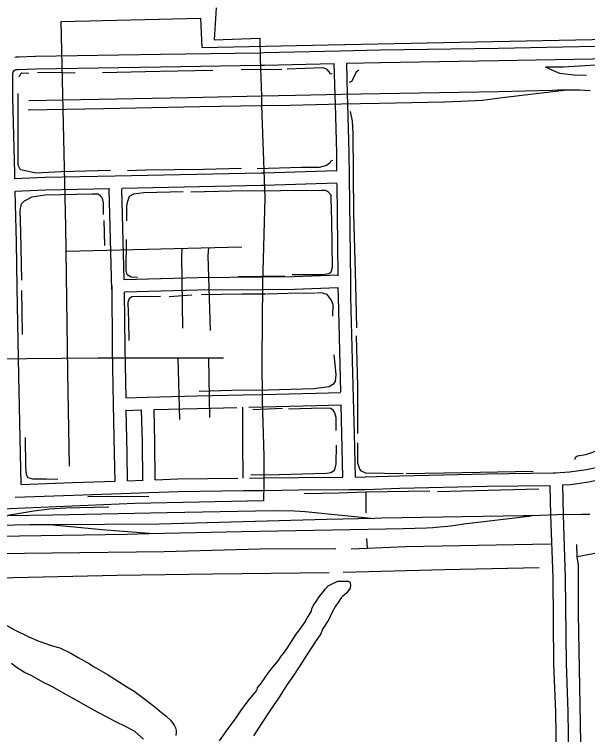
# Model space of a CAD drawing. Extents: x 3297753 to 3335611, y 652252 to 677623.
# Drawn here: x 3303402 to 3304777, y 663214 to 664941 of the extents above; entities that cross this region are included whole.
import ezdxf

# ---------------------------------------------------------------- set-up
doc = ezdxf.new("R2010")
doc.units = 0
for name, color, linetype in [('V-RAIL-TRAK', 7, 'Continuous'), ('V-ROAD-CNTR', 7, 'Continuous'), ('V-SITE-OTLN', 7, 'Continuous'), ('V-SITE-VEGE', 7, 'Continuous'), ('V-TOPO-SHOR', 7, 'Continuous'), ('V-UTIL-LINE', 7, 'Continuous')]:
    doc.layers.add(name, color=color, linetype=linetype)

msp = doc.modelspace()

# ---------------------------------------------------------------- linework, layer by layer
at = {"layer": 'V-RAIL-TRAK'}
for points in [[(3304782.8, 664757.3), (3304770, 664758.1), (3304757.2, 664758.7), (3304744.4, 664759.1), (3304731.6, 664759.2), (3304720.9, 664759.1), (3304705.9, 664758.8), (3304693.1, 664758.2), (3304563.1, 664754.9), (3304279.2, 664750.5), (3304186.4, 664748.5), (3304076.5, 664746), (3303994.4, 664744.4)], [(3303995.1, 664722.2), (3304063.5, 664723.5), (3304187, 664726.2), (3304277, 664728.1), (3304434.1, 664730.8), (3304473.5, 664732.6), (3304524.5, 664735.3), (3304573.2, 664741.8), (3304720.9, 664759.1)], [(3303994.4, 664744.4), (3303818.9, 664741), (3303560.5, 664736.1), (3303436.8, 664733.6)], [(3303435.4, 664712), (3303616.4, 664714.8), (3303846.9, 664719.6), (3303995.1, 664722.2)], [(3303628.6, 663759.1), (3303524.9, 663756.8), (3303486.3, 663755), (3303448.4, 663750.1), (3303386.6, 663739.5)], [(3303079.4, 663732.7), (3303191.6, 663736.6), (3303386.6, 663739.5), (3303494, 663741.1), (3303768.7, 663747), (3304022.4, 663751.1), (3304075, 663750.7), (3304099.8, 663749.4), (3304265.5, 663732.5)], [(3304782.6, 663741.7), (3304772.4, 663741.6), (3304762.1, 663741.8), (3304703.4, 663740.9), (3304642.2, 663738.9), (3304622.9, 663738.4), (3304282.5, 663732.9), (3304265.5, 663732.5), (3304151.8, 663729.6), (3303750.3, 663719), (3303486.5, 663717.1)], [(3303079, 663683.7), (3303217.5, 663687), (3303414, 663690.7), (3303672.4, 663694.9), (3303725, 663696), (3303947, 663700.8), (3304207.7, 663705.7), (3304334.5, 663708.2), (3304390.2, 663710.2), (3304406, 663710.9), (3304421.7, 663711.9), (3304441.1, 663714.1), (3304460.5, 663716.5), (3304479.9, 663719.3), (3304642.2, 663738.9)], [(3303486.5, 663717.1), (3303439.3, 663716.7), (3303079.6, 663708.7)], [(3303725, 663696), (3303612.7, 663705.3), (3303486.5, 663717.1)]]:
    msp.add_lwpolyline(points, dxfattribs=at)
at = {"layer": 'V-ROAD-CNTR'}
for points in [[(3303403.4, 664838.5), (3303406.4, 664838.8), (3303410.1, 664838.9), (3303412.2, 664838.7), (3303452.4, 664840.5), (3303752.3, 664845), (3303991.2, 664848.9), (3304001, 664849.1), (3304183.5, 664853.4), (3304279.8, 664855.7), (3304562.6, 664860.1), (3304834.4, 664865.1), (3304997.9, 664869.9)], [(3304199.8, 664823.8), (3304280.4, 664825.7), (3304563.1, 664830.1), (3304835.1, 664835.2), (3304998.5, 664839.9)], [(3303406.4, 664808.7), (3303408.1, 664808.8), (3303409, 664808.9), (3303411.6, 664808.6), (3303453.2, 664810.5), (3303752.8, 664815), (3303991.7, 664818.9), (3304001.6, 664819.1), (3304169.3, 664823.1)], [(3304175.7, 664565.2), (3304175.2, 664608.1), (3304172, 664725.8), (3304171.4, 664748.1), (3304169.3, 664823.1)], [(3304219.9, 663831.7), (3304217.8, 663935.7), (3304215.6, 664020.4), (3304209.3, 664264), (3304208.8, 664301.1), (3304205.9, 664551.4), (3304205.2, 664608.7), (3304202, 664726.6), (3304201.4, 664748.9), (3304199.3, 664823.8)], [(3303403.2, 664545.7), (3303402.8, 664559.2), (3303398.4, 664742), (3303398.5, 664797.3), (3303398.5, 664799), (3303398.5, 664800), (3303398.7, 664800.9), (3303398.9, 664801.8), (3303399.3, 664802.7), (3303399.7, 664803.5), (3303400, 664804), (3303401.6, 664806), (3303402, 664806.4), (3303402.8, 664807), (3303403.6, 664807.5), (3303404.4, 664807.9), (3303405.3, 664808.3), (3303406.2, 664808.6), (3303407.8, 664808.9)], [(3304175.7, 664565.8), (3304000.4, 664560.3), (3303994.9, 664560.2), (3303643.9, 664552.8), (3303475.5, 664549.4), (3303402.1, 664546.3)], [(3304176.1, 664535.8), (3304001.4, 664530.3), (3303995.7, 664530.2), (3303659.7, 664523.1)], [(3304178.7, 664313.6), (3304176.1, 664534.8)], [(3303630.6, 664522.5), (3303476.4, 664519.4), (3303403.4, 664516.3)], [(3303635.8, 664281.3), (3303629.6, 664522.1)], [(3304178.7, 664315.4), (3304073.2, 664311.2), (3303997.1, 664310.6), (3303841.3, 664309.5), (3303665.3, 664304.7), (3303659.6, 664522.8)], [(3303418, 663813.9), (3303412.5, 664074.4), (3303408.9, 664284.9), (3303407.1, 664394.6), (3303403.9, 664516.5)], [(3304716.6, 663812.8), (3304736.2, 663814.1), (3304779.9, 663819.9), (3304816, 663828.2), (3304846.9, 663838.2), (3304870.2, 663849.3), (3304900.8, 663868.9), (3304927.5, 663889.5), (3304946.8, 663909), (3304970.5, 663933.8), (3304989.3, 663958.7), (3305009.4, 663994.7), (3305026, 664038.4), (3305034.7, 664071.6), (3305041.6, 664111), (3305043.7, 664149.6), (3305042.6, 664201.2), (3305040.1, 664336.5), (3305039.9, 664469.5), (3305039.3, 664500)], [(3303635.6, 664289.2), (3303636.7, 664140.1), (3303639.3, 664005.7), (3303641.6, 663887.8), (3303642.8, 663821.8)], [(3304179, 664285.3), (3304073.9, 664281.2), (3303997.3, 664280.6), (3303841.8, 664279.5), (3303665.9, 664274.7)], [(3304185.2, 664035.6), (3304179.3, 664263.4), (3304179, 664285.7)], [(3303665.7, 664275), (3303666.7, 664140.5), (3303669, 664021.9)], [(3303669, 664021.4), (3303721.6, 664022.9), (3303839.4, 664026.2), (3303949.7, 664028.8), (3303996.2, 664029.9), (3304125.7, 664032.9), (3304185.2, 664034.6)], [(3303964.3, 663999.1), (3303996.9, 663999.9), (3304126.5, 664002.9), (3304186, 664004.6)], [(3304189.9, 663831.5), (3304187.8, 663935), (3304186, 664004.3)], [(3303669.6, 663992.4), (3303671.6, 663888.3), (3303672.7, 663822.8)], [(3303669.6, 663991.4), (3303707.3, 663992.4)], [(3303709.8, 663824.1), (3303709.2, 663915), (3303707.3, 663992.4)], [(3303739.8, 663825.2), (3303739.1, 663915.4), (3303737.3, 663993.3)], [(3303737.4, 663993.3), (3303840.2, 663996.2), (3303935.6, 663998.4)], [(3303951.2, 663829.1), (3303949.9, 663914.2), (3303950, 663998.8)], [(3304243.5, 663831.9), (3304325.8, 663834.9), (3304534.9, 663839.5), (3304694.7, 663841.4), (3304700.3, 663841.7), (3304733.2, 663843.9), (3304774.5, 663849.5), (3304808, 663857.2)], [(3303739.9, 663825.2), (3303794.2, 663827.1), (3303937.7, 663828.9)], [(3303966.4, 663829.2), (3304000.5, 663829.7), (3304084, 663830.7), (3304189.9, 663831.5)], [(3304220.3, 663831.7), (3304244, 663831.9)], [(3303418, 663813.9), (3303541.8, 663818.3), (3303643.4, 663821.8)], [(3303673.4, 663822.9), (3303710.7, 663824.2)], [(3304716.6, 663812.2), (3304718.4, 663741.4), (3304723.4, 663590.4), (3304725.6, 663384.6), (3304729.6, 663268.6), (3304733.8, 663002.4), (3304736.4, 662854.5), (3304733.3, 662825.3), (3304726.7, 662800.6), (3304716.6, 662777.5), (3304691.8, 662739.3), (3304585.6, 662606.5), (3304457.6, 662443.9), (3304295, 662239.2), (3304141, 662042.7)], [(3304686.7, 663811.4), (3304688.4, 663740.5), (3304693.4, 663589.8), (3304695.6, 663384), (3304699.6, 663267.9), (3304703.8, 663001.9), (3304706.4, 662855.8), (3304703.7, 662830.8), (3304698.3, 662810.6), (3304690.1, 662791.8), (3304667.5, 662756.9), (3304562.1, 662625.1), (3304434, 662462.5), (3304271.5, 662257.8), (3304145.8, 662097.5)], [(3304244.6, 663801.9), (3304326.7, 663804.9), (3304535.4, 663809.5), (3304686.2, 663811.3)], [(3303403.9, 663783.4), (3303542.8, 663788.3), (3303658.5, 663792.3), (3303725.4, 663794.7), (3303794.9, 663797.1), (3303951.6, 663799.1), (3304000.9, 663799.7), (3304084.3, 663800.7), (3304205.4, 663801.6), (3304244.2, 663801.9)]]:
    msp.add_lwpolyline(points, dxfattribs=at)
at = {"layer": 'V-SITE-OTLN'}
msp.add_lwpolyline([(3303886.2, 664956.4), (3303881.2, 664879.5), (3303991.1, 664883.5), (3303991.4, 664833.9), (3303994.4, 664744.4), (3303995.1, 664722.2), (3304000.9, 664545.3), (3304002.6, 664500.6), (3303997.2, 664295.6), (3303995.8, 664113), (3303996.5, 664014.9), (3304000.2, 663881.7), (3304000.7, 663814.7), (3303999.6, 663774.8), (3303690.7, 663768.5), (3303201.9, 663747.1)], dxfattribs=at)
at = {"layer": 'V-SITE-VEGE'}
for points in [[(3304104.8, 663494.7), (3304114.4, 663510.1), (3304115.4, 663515.5), (3304119.6, 663524.3), (3304126, 663533.1), (3304133.5, 663544.1), (3304143.1, 663556.3), (3304148.4, 663564), (3304154.9, 663570.6), (3304162.4, 663575.1), (3304177.6, 663581.9), (3304202.6, 663582.2), (3304207, 663580.1), (3304208.2, 663572.5), (3304207.2, 663564.9), (3304200.8, 663556.1), (3304199.8, 663553.9), (3304189, 663545), (3304185.8, 663541.7), (3304178.4, 663530.7), (3304172, 663521.9), (3304163.5, 663506.5), (3304156.1, 663490), (3304141.2, 663466.9), (3304137, 663456), (3304124.2, 663437.2), (3304115.7, 663424), (3304101.9, 663403.1), (3304092.3, 663387.7)], [(3303893.7, 663199.5), (3303907.5, 663218.2), (3303915, 663229.2), (3303932.1, 663252.3), (3303944.9, 663271.1), (3303963, 663295.3), (3303973.7, 663308.5), (3303983.3, 663319.6), (3303985.4, 663326.2), (3303995, 663338.3), (3304012.1, 663363.6), (3304021.7, 663375.7), (3304034.5, 663391.2), (3304042, 663402.2), (3304047.3, 663408.8), (3304055.9, 663419.8), (3304061.2, 663428.6), (3304078.2, 663455), (3304088.9, 663469.4), (3304099.5, 663484.8), (3304104.8, 663494.7)], [(3303383.9, 663476), (3303402.6, 663465.3), (3303436.6, 663448.4), (3303460.8, 663437.9), (3303495.8, 663426.5), (3303511.1, 663422.4), (3303537.5, 663409.7), (3303555.1, 663399.1), (3303582.5, 663384.2), (3303593.5, 663376.8), (3303625.4, 663358.7), (3303671.6, 663329), (3303689.2, 663318.3), (3303705.7, 663306.6), (3303717.9, 663297), (3303738.8, 663281), (3303749.9, 663271.3), (3303766.4, 663258.5), (3303776.3, 663248.9), (3303785.2, 663237), (3303788.6, 663230.5), (3303789.8, 663224), (3303789.9, 663219.7), (3303788.9, 663212)], [(3303711.7, 663203.2), (3303690.7, 663221.4), (3303672, 663232), (3303642.4, 663246.8), (3303624.8, 663256.3), (3303601.7, 663268), (3303579.8, 663279.6), (3303550.1, 663296.6), (3303527, 663309.3), (3303491.9, 663329.5), (3303469.9, 663340), (3303443.5, 663354.9), (3303426, 663363.3), (3303406.2, 663376.1), (3303395.1, 663384.6)], [(3304092.3, 663387.7), (3304073.2, 663358), (3304055, 663331.6), (3304036.9, 663304.1), (3304011.4, 663266.6), (3303996.5, 663243.5), (3303975.2, 663211.6)]]:
    msp.add_lwpolyline(points, dxfattribs=at)
at = {"layer": 'V-TOPO-SHOR'}
for p, q in [((3304043.7, 664809), (3303945.9, 664807.5)), ((3303618.8, 664387), (3303617.6, 664446.7)), ((3304050.9, 664313.3), (3303939.1, 664311.7)), ((3303827.7, 664267.4), (3303773.4, 664263.9)), ((3304045.4, 663995.8), (3303974, 663993)), ((3304245, 663796.1), (3304245.3, 663745.6)), ((3304660.1, 663802.9), (3304417.3, 663796.5)), ((3303578.4, 663785.1), (3303724.3, 663786.1)), ((3304246.6, 663684.3), (3304248.3, 663660.9))]:
    msp.add_line(p, q, dxfattribs=at)
for points in [[(3304164, 664798.2), (3304160.2, 664797.4), (3304157, 664802.8), (3304152.3, 664809), (3304147.6, 664811.3), (3304141.4, 664812.8), (3304056.1, 664809.8)], [(3304909.3, 664766.3), (3304902.1, 664791.1), (3304895.8, 664803.5), (3304886.5, 664811.9), (3304870.9, 664818.8), (3304849.1, 664822.5), (3304718, 664814.6), (3304676.1, 664814.3)], [(3304774.1, 664794.1), (3304743.8, 664795.4), (3304710.4, 664799), (3304693.3, 664805.9), (3304676.1, 664814.3)], [(3303436.8, 664799.2), (3303419, 664799.8), (3303415.9, 664796.7), (3303412.8, 664790.5)], [(3303547.8, 664800), (3303488, 664801.1), (3303457.8, 664800.9)], [(3303878.4, 664806.2), (3303751.1, 664803.8), (3303613, 664800.4)], [(3304228.4, 664807.2), (3304221.4, 664801.7), (3304217.6, 664793.2), (3304210.7, 664779.9), (3304205.3, 664777.5)], [(3303632.5, 664566.2), (3303514.6, 664563), (3303453.3, 664560.2), (3303428.4, 664565.5), (3303416.8, 664568.5), (3303411.2, 664579.3), (3303411.2, 664592.5), (3303410.8, 664750.9)], [(3304223.5, 664189.4), (3304221.2, 664293.4), (3304216.1, 664463.3), (3304214.7, 664656.5), (3304213, 664684.5), (3304208.1, 664707.7)], [(3304164.8, 664590.2), (3304160.9, 664588.6), (3304158.6, 664584), (3304150.9, 664578.5), (3304133, 664573.7), (3304090.4, 664573.4), (3303984.1, 664570.3)], [(3303946.8, 664571.6), (3303856, 664568.6), (3303716.3, 664567.6), (3303673.7, 664565.7)], [(3303825.1, 664515), (3303924.4, 664518), (3304040.1, 664518.9), (3304137.8, 664519.6), (3304147.9, 664519.6), (3304154.2, 664515.8), (3304161.2, 664508.1), (3304161.3, 664499.5), (3304162.4, 664446), (3304164, 664334.3), (3304161, 664321.8), (3304156.4, 664318.7), (3304140.9, 664316.2), (3304068.7, 664316.5)], [(3303616, 664460.7), (3303615.8, 664488.6), (3303614.2, 664496.4), (3303612.6, 664501), (3303608.7, 664504.9), (3303603.2, 664509.5), (3303588.4, 664509.4), (3303475.2, 664507), (3303444.1, 664502.9), (3303425.6, 664492.7), (3303418.7, 664485.7), (3303417.1, 664479.4), (3303414.9, 664470.1), (3303416.8, 664419.7), (3303419.2, 664303.3)], [(3303671.9, 664445.6), (3303671.7, 664481.3), (3303673.9, 664492.9), (3303678.5, 664504.6), (3303688.6, 664510.9), (3303712.6, 664513.4), (3303806.5, 664516.4)], [(3303697, 664309.9), (3303682.2, 664310.6), (3303672.9, 664316), (3303670.5, 664326.8), (3303670.7, 664401.3)], [(3303421.7, 664173.7), (3303420.5, 664229.6), (3303420.1, 664279.2)], [(3303752.4, 664264.5), (3303684.1, 664263.3), (3303677.2, 664258.6), (3303674.1, 664250), (3303676, 664205), (3303676.3, 664159.2)], [(3304006.2, 664270.3), (3303948, 664269.8), (3303850.2, 664268.4)], [(3304124.1, 664272.7), (3304058.1, 664271.4), (3304008.5, 664270.3)], [(3304165.6, 664217.1), (3304167, 664245), (3304161.5, 664256.6), (3304152.1, 664269), (3304138.8, 664273.5), (3304126.4, 664272.7)], [(3304226.1, 663936.4), (3304226.1, 664048.9), (3304222.9, 664170)], [(3304167.9, 664124.7), (3304172.9, 664077.4), (3304171.4, 664060.4), (3304166, 664053.3), (3304156.8, 664047.8), (3304120.3, 664042.9), (3304010.9, 664039.8), (3303924, 664039.2), (3303844.9, 664037)], [(3304173.8, 663943.2), (3304173.6, 663974.2), (3304170.4, 663985.8), (3304166.5, 663992), (3304161, 663995.9), (3304141.6, 663996.5), (3304059.4, 663994.4)], [(3303428.1, 663926.2), (3303428.6, 663856.3), (3303430.3, 663837.7), (3303434.2, 663830.7), (3303445.1, 663827.7), (3303479.3, 663827.2), (3303506.4, 663826.6)], [(3304334.7, 663839.4), (3304244.7, 663841.1), (3304234.5, 663845.7), (3304230.6, 663850.3), (3304225.9, 663865), (3304225.5, 663913.9)], [(3304174.1, 663908.3), (3304172.8, 663863.2), (3304169.8, 663849.2), (3304167.5, 663846.1), (3304161.4, 663841.4), (3304150.5, 663839.8), (3304037.2, 663836.6), (3303968.9, 663836.2)], [(3304747.3, 663873.4), (3304748.1, 663879.6), (3304752.7, 663882.8), (3304772.9, 663885.3), (3304807.7, 663897.9)], [(3305193.3, 663911.6), (3305178.8, 663885.1), (3305164.9, 663866.3), (3305147.2, 663844.5), (3305125.7, 663819.5), (3305096.4, 663794.5), (3305055.5, 663760), (3305005.3, 663728.6), (3304961.2, 663704.2), (3304927.2, 663686.9), (3304900.1, 663676.6), (3304842, 663657.6), (3304786.2, 663647.1), (3304752.1, 663640.6)], [(3304646.6, 663844.8), (3304476.7, 663842), (3304341.7, 663839.5)], [(3304096.8, 663791.9), (3304180.6, 663794.1), (3304245, 663796.1), (3304398.6, 663798.7)], [(3303030.7, 663317.8), (3303030.4, 663470.7), (3303026.3, 663613.4), (3303026.1, 663636), (3303028.4, 663643), (3303031.5, 663644.5), (3303069.5, 663644), (3303293.8, 663647.2), (3303491.7, 663650.2), (3303761, 663652.9), (3303991.4, 663659.2), (3304173, 663660.5)], [(3304209.5, 663659.2), (3304248.3, 663660.9), (3304340.6, 663664.8), (3304688.3, 663671.2)], [(3304249.9, 662142.3), (3304313.7, 662225), (3304399.1, 662330.4), (3304472.9, 662425.6), (3304596.8, 662581.7), (3304755.2, 662776.1), (3304765.2, 662791.7), (3304769, 662801.8), (3304769.7, 662818.9), (3304764.9, 662946.1), (3304759.6, 663241.8), (3304755.4, 663504.1), (3304755.4, 663620.5), (3304752.1, 663640.6), (3304751.1, 663670.1)], [(3303109.1, 662884.5), (3303105.2, 662900), (3303104, 662950.4), (3303103.5, 663135.9), (3303097.2, 663355.5), (3303094.6, 663509.9), (3303093.5, 663551.1), (3303096.5, 663563.5), (3303107.3, 663576.8), (3303125, 663586.2), (3303156.1, 663588.8), (3303399.7, 663590.5), (3303648.8, 663596.2), (3303877.8, 663599.4), (3304157.1, 663603)], [(3304190.5, 663604), (3304433.4, 663610.4), (3304660.7, 663615.1)]]:
    msp.add_lwpolyline(points, dxfattribs=at)
at = {"layer": 'V-UTIL-LINE'}
for p, q in [((3303526.2, 664373), (3303947.8, 664383.5)), ((3303793.9, 664116.7), (3303798, 663969.2)), ((3303870.6, 663974.7), (3303868.1, 664116.9))]:
    msp.add_line(p, q, dxfattribs=at)
for points in [[(3303534, 663857.7), (3303530.1, 664082.4), (3303525.4, 664432.1), (3303514.3, 664923.4), (3303848.3, 664931.8), (3303851.8, 664861.4), (3304154.4, 664868.1), (3304907, 664883.3)], [(3303804, 664379.9), (3303802.6, 664360.4), (3303805.4, 664188.2)], [(3303872.8, 664183), (3303867, 664362.7), (3303868.4, 664381.5)], [(3303904, 664117), (3303602.2, 664116.3), (3303259.2, 664113.1), (3303020.3, 664100.1), (3302676.6, 664093.2)]]:
    msp.add_lwpolyline(points, dxfattribs=at)

doc.saveas('drawing.dxf')
